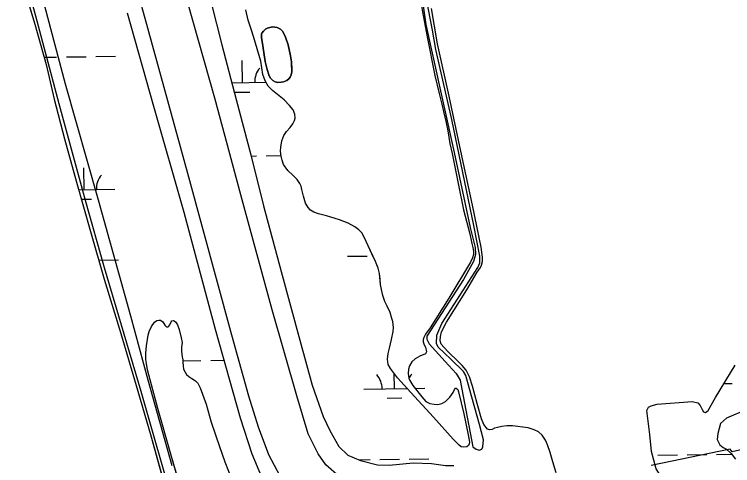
# Model space of a CAD drawing. Extents: x 3823584 to 3861785, y 301729 to 327625.
# Drawn here: x 3831419 to 3832593, y 322475 to 323212 of the extents above; entities that cross this region are included whole.
import ezdxf

# ---------------------------------------------------------------- set-up
doc = ezdxf.new("R2010")
doc.units = 0
for name, color, linetype in [('V-FLOD-BASE', 7, 'Continuous'), ('V-LEVE-TOET', 7, 'Continuous'), ('V-RIVR-JETY', 7, 'Continuous'), ('V-TOPO-SHOR', 7, 'Continuous'), ('V-WETL-SWMP', 7, 'Continuous')]:
    doc.layers.add(name, color=color, linetype=linetype)

msp = doc.modelspace()

# ---------------------------------------------------------------- linework, layer by layer
at = {"layer": 'V-FLOD-BASE'}
msp.add_lwpolyline([(3832692.4, 322520.8), (3832591.9, 322498.2), (3832589, 322502.5), (3832459.9, 322475.5)], dxfattribs=at)
at = {"layer": 'V-LEVE-TOET'}
for points in [[(3831575.5, 323411.7), (3831632.4, 323206.2), (3831702.5, 322953.2), (3831774.2, 322689.1), (3831801.7, 322589.7), (3831817.6, 322539), (3831834.7, 322493.9), (3831853.1, 322459)], [(3831950.8, 322457.4), (3831928.4, 322476.5), (3831915.5, 322494.8), (3831899.5, 322527.3), (3831880.8, 322589.5), (3831840.5, 322730), (3831791.7, 322909.4), (3831767.4, 322999.1), (3831746.8, 323075.5), (3831693.8, 323264.4)]]:
    msp.add_lwpolyline(points, dxfattribs=at)
at = {"layer": 'V-RIVR-JETY'}
for points in [[(3831682.5, 322400.6), (3831626.6, 322596.6), (3831566.8, 322798.5), (3831535.7, 322908.4), (3831495, 323058.3), (3831454.7, 323209.4), (3831419.4, 323338)], [(3832084.4, 323246.2), (3832091.7, 323196.2), (3832101.7, 323148.9), (3832138.1, 322986.9), (3832163.9, 322864.6), (3832172.1, 322831.6), (3832172.8, 322820.5), (3832169.6, 322809), (3832153.1, 322779.4), (3832093.5, 322686.9), (3832093.5, 322682.1), (3832097, 322674.2), (3832123, 322645.5), (3832141.2, 322625.9), (3832147.8, 322615.2), (3832150.5, 322600.2), (3832168.6, 322506.1), (3832173.8, 322502.1), (3832178.9, 322500.9), (3832183.3, 322502.1), (3832184.9, 322506), (3832185.7, 322517.5), (3832179.5, 322542.6), (3832163.2, 322601), (3832157, 322622.4), (3832153.1, 322629.2), (3832132.6, 322649.1), (3832112, 322669.1), (3832108.9, 322675.1), (3832109.4, 322688.5), (3832117.8, 322707.5), (3832176.7, 322799.2), (3832179.9, 322806.7), (3832179.9, 322817.8), (3832169.9, 322867.5), (3832134, 323040.6), (3832108.1, 323155), (3832102.7, 323186.8), (3832085.8, 323274.1)], [(3831677.4, 322475.1), (3831637.8, 322615.1), (3831609.9, 322719.8), (3831556.7, 322909), (3831503.2, 323098.3), (3831469.1, 323226)]]:
    msp.add_lwpolyline(points, dxfattribs=at)
at = {"layer": 'V-TOPO-SHOR'}
for points in [[(3831438.9, 323243.6), (3831453.1, 323196.5), (3831471.3, 323130.7), (3831484.6, 323074), (3831501.2, 323009.4), (3831521.1, 322938.7), (3831543.7, 322857.8), (3831566.2, 322780), (3831593.1, 322691.4), (3831618.5, 322606.1), (3831641.6, 322526.1), (3831671.8, 322419.2)], [(3832080.1, 323252.4), (3832087.2, 323210.9), (3832093.6, 323175.9), (3832106.1, 323112.9), (3832113.3, 323083.3), (3832117.9, 323066), (3832120.6, 323053.9), (3832124.3, 323038.2), (3832127.4, 323022.4), (3832130.9, 323001.4), (3832134.6, 322985.1), (3832144.9, 322933.6), (3832153.3, 322893.2), (3832163.4, 322853.8), (3832166.9, 322838.2), (3832168.5, 322831.8), (3832169.6, 322825.1), (3832169.4, 322820.1), (3832167.6, 322814.6), (3832164.4, 322807.9), (3832129.1, 322748.7), (3832098.8, 322700.7), (3832091, 322690), (3832088.2, 322684.5), (3832087.1, 322681.5), (3832087.1, 322677.5), (3832089, 322672.6), (3832090.9, 322668.7), (3832092.6, 322661.2), (3832091, 322658.3), (3832081.8, 322654), (3832074.2, 322649.8), (3832068.7, 322644.8), (3832065, 322638.6), (3832063.4, 322632.9), (3832062.6, 322626.1), (3832063.7, 322618.3), (3832065.2, 322614.4), (3832070.4, 322606.5), (3832085.2, 322587.8), (3832091.8, 322580.2), (3832098.2, 322576.9), (3832105.1, 322575.7), (3832111.3, 322575.5), (3832117.5, 322576.9), (3832123.5, 322580), (3832130.8, 322587.3), (3832136, 322595), (3832138.5, 322600), (3832140.2, 322602), (3832141.1, 322601.9), (3832143.8, 322599.9)], [(3832304.5, 322463.6), (3832298.9, 322481.6), (3832294.7, 322496.7), (3832290.4, 322509.3), (3832287, 322516.8), (3832281.6, 322525.3), (3832275.5, 322530.7), (3832268.4, 322533.8), (3832258.6, 322537.2), (3832233.3, 322540.6), (3832223.7, 322540.5), (3832215.7, 322539.4), (3832208.7, 322537.9), (3832203.9, 322536.4), (3832200.1, 322534.7), (3832195.7, 322534), (3832192.1, 322535.2), (3832186.4, 322542.4), (3832182.7, 322551.7), (3832175.6, 322576.8), (3832167.6, 322605), (3832162.9, 322620.7), (3832157.7, 322631.6), (3832151, 322638.8), (3832143.7, 322646.2), (3832128.6, 322660.9), (3832120.8, 322668.8), (3832116.9, 322673.8), (3832115.1, 322679.5), (3832115.3, 322686.3), (3832117.4, 322694), (3832125.6, 322710), (3832158.4, 322762.8), (3832175.2, 322791.2), (3832180.7, 322798.9), (3832182.5, 322802.6), (3832184.2, 322808.9), (3832184.2, 322815.8), (3832182.1, 322832.3), (3832167.6, 322900.7), (3832149, 322989.3), (3832129.6, 323079.1), (3832110.6, 323164.3), (3832100.6, 323222)], [(3831997.2, 322834.3), (3831991.1, 322848.7), (3831986.8, 322855.6), (3831982, 322860.5), (3831975.6, 322865.6), (3831964.7, 322871.7), (3831950.3, 322877), (3831929.1, 322883.2), (3831916.4, 322886.5), (3831908.5, 322889.5), (3831903.4, 322892.9), (3831899.5, 322896.9), (3831895, 322904.3), (3831891.7, 322915.4), (3831889.3, 322926.2), (3831887.7, 322931.7), (3831885.6, 322936.4), (3831881.2, 322943), (3831874.8, 322949.4), (3831866.3, 322957.5), (3831859.3, 322967.1), (3831857, 322974.1), (3831855.2, 322981), (3831854.4, 322989), (3831854.6, 322995.8), (3831856.2, 323006.1), (3831859.5, 323014.9), (3831863.9, 323021.2), (3831869.7, 323027.7), (3831874.3, 323033.5), (3831877.2, 323039.3), (3831878.1, 323043.2), (3831877.8, 323049.7), (3831874.9, 323056.4), (3831868.7, 323063.9), (3831859.9, 323072.8), (3831849.4, 323081.7), (3831841.2, 323088), (3831834.3, 323095.3), (3831829.4, 323104.1), (3831825.4, 323114.4), (3831822, 323136.1), (3831816.3, 323156.4), (3831811.7, 323170.7), (3831807.6, 323184.9), (3831801.5, 323203.1), (3831797.3, 323219.8)], [(3831872.1, 323134.9), (3831870.5, 323144.5), (3831866.7, 323162.5), (3831862.4, 323175), (3831858.2, 323184.4), (3831854.3, 323188.3), (3831848.7, 323191.2), (3831841.3, 323192), (3831834.8, 323190.5), (3831830.3, 323188.6), (3831826.3, 323185.1), (3831823.8, 323182), (3831823.2, 323179.9), (3831823.4, 323174.8), (3831825.2, 323160.9), (3831829.3, 323135.7), (3831832.3, 323122.6), (3831835.1, 323113.5), (3831837.5, 323108.9), (3831841.7, 323104.5), (3831845.4, 323102.4), (3831850, 323101.4), (3831855, 323101.6), (3831859.3, 323102.2), (3831864.5, 323104.5), (3831867.7, 323107), (3831870.1, 323110.1), (3831871.5, 323114), (3831872.6, 323118.5), (3831872.8, 323122.6), (3831872.4, 323129), (3831872.1, 323134.9)], [(3832143.8, 322599.9), (3832145.1, 322596.2), (3832153.9, 322560.2), (3832160.7, 322525.5), (3832162.7, 322513.6), (3832162.5, 322510.9), (3832161.3, 322508.3), (3832158.7, 322506.4), (3832153.6, 322505.4), (3832149.6, 322506.1), (3832145.8, 322508.7), (3832136.3, 322518.5), (3832104.2, 322554.7), (3832067.3, 322595.1), (3832045.1, 322619.1), (3832033.7, 322634.1), (3832030.3, 322640.8), (3832028.8, 322649.4), (3832029.8, 322658.4), (3832032.1, 322667.3), (3832035.6, 322681.7), (3832038.5, 322694.7), (3832038.8, 322700.8), (3832037.7, 322710.7), (3832036.3, 322716), (3832033.2, 322725.6), (3832028.7, 322736), (3832024.8, 322743.5), (3832021.6, 322753.1), (3832019.1, 322763.1), (3832017.4, 322771.1), (3832016.8, 322780.1), (3832016, 322789.4), (3832013.7, 322798), (3832009.5, 322809.1), (3832003.5, 322821.5), (3831997.2, 322834.3)], [(3831692.5, 322433.3), (3831675, 322494.4), (3831654, 322568.7), (3831636.9, 322631.9), (3831635.1, 322642.1), (3831634.2, 322648.8), (3831634, 322658.9), (3831635.1, 322671.2), (3831637.9, 322688.8), (3831639.6, 322694.7), (3831643.3, 322702.7), (3831648.5, 322709.7), (3831652.2, 322712.6), (3831655.6, 322713.3), (3831657.9, 322712.9), (3831661.9, 322710.4), (3831665.2, 322705.1), (3831667, 322703.1), (3831668.7, 322702.2), (3831670.6, 322702.4), (3831671.6, 322703.1), (3831673.4, 322705.4), (3831675.5, 322710.3), (3831676.9, 322712), (3831679.1, 322712.5), (3831680.7, 322712.1), (3831683.4, 322709.9), (3831685.7, 322705.6), (3831688.7, 322697.8), (3831691.9, 322684), (3831693.3, 322676.3), (3831692.5, 322668.9), (3831692.4, 322663.1), (3831692.9, 322656.7), (3831693.4, 322653), (3831694.5, 322648.3), (3831694.5, 322644.2), (3831694.9, 322638.3), (3831695.9, 322633.2), (3831698.2, 322628.1), (3831700.5, 322624.4), (3831704.5, 322621.2), (3831709.4, 322618), (3831715.2, 322613.8), (3831719.2, 322609.9), (3831722.8, 322602.3), (3831732.9, 322575.7), (3831740.9, 322546.7), (3831754.3, 322506.9), (3831763.3, 322481.8), (3831775.3, 322451.1)], [(3832467.8, 322470.4), (3832460.4, 322498.5), (3832457.6, 322526.2), (3832452.9, 322565.5), (3832455.5, 322570.7), (3832459.6, 322573.3), (3832469.4, 322575.6), (3832526.5, 322580.2), (3832535.9, 322578.1), (3832539.8, 322573.8), (3832543, 322567.4), (3832545.1, 322563.1), (3832548.7, 322562.4), (3832552.7, 322565.6), (3832565, 322586.8), (3832596.9, 322639.6)]]:
    msp.add_lwpolyline(points, dxfattribs=at)
at = {"layer": 'V-WETL-SWMP'}
for p, q in [((3831438.9, 323243.6), (3831453.1, 323196.5)), ((3832080.1, 323252.4), (3832087.2, 323210.9)), ((3831740.9, 323231.6), (3831758.3, 323162.7)), ((3832110.6, 323164.3), (3832100.6, 323222)), ((3831647.4, 323062.1), (3831604, 323214.6)), ((3831801.5, 323203.1), (3831797.3, 323219.8)), ((3832087.2, 323210.9), (3832093.6, 323175.9)), ((3831807.6, 323184.9), (3831801.5, 323203.1)), ((3831453.1, 323196.5), (3831471.3, 323130.7)), ((3831811.7, 323170.7), (3831807.6, 323184.9)), ((3832093.6, 323175.9), (3832106.1, 323112.9)), ((3831758.3, 323162.7), (3831781.9, 323073.6)), ((3831816.3, 323156.3), (3831811.7, 323170.7)), ((3832129.6, 323079.1), (3832110.6, 323164.3)), ((3831822, 323136.1), (3831816.3, 323156.3)), ((3831468.1, 323142.4), (3831488.5, 323142.7)), ((3831504.5, 323142.9), (3831536.5, 323143.4)), ((3831552.5, 323143.7), (3831584.5, 323144.2)), ((3831471.3, 323130.7), (3831484.6, 323074)), ((3831792, 323100.9), (3831791.5, 323136.9)), ((3831825.4, 323114.4), (3831822, 323136.1)), ((3831829.4, 323104.1), (3831825.4, 323114.4)), ((3831834.3, 323095.3), (3831829.4, 323104.1)), ((3832106.1, 323112.9), (3832113.3, 323083.3)), ((3831774.7, 323100.7), (3831830.8, 323101.5)), ((3831841.2, 323088), (3831834.3, 323095.3)), ((3831780.3, 323085.3), (3831804.3, 323085.7)), ((3831849.4, 323081.7), (3831841.2, 323088)), ((3831859.9, 323072.8), (3831849.4, 323081.7)), ((3832113.3, 323083.3), (3832117.9, 323066)), ((3831484.6, 323074), (3831501.2, 323009.4)), ((3831781.9, 323073.6), (3831805.9, 322983.3)), ((3831868.7, 323063.9), (3831859.9, 323072.8)), ((3832149, 322989.3), (3832129.6, 323079.1)), ((3831696.7, 322889.1), (3831647.4, 323062.1)), ((3831874.9, 323056.4), (3831868.7, 323063.9)), ((3831877.8, 323049.7), (3831874.9, 323056.4)), ((3832117.9, 323066), (3832120.6, 323053.9)), ((3831878.1, 323043.2), (3831877.8, 323049.7)), ((3832120.6, 323053.9), (3832124.3, 323038.2)), ((3831869.7, 323027.7), (3831874.3, 323033.5)), ((3831874.3, 323033.5), (3831877.2, 323039.3)), ((3831877.2, 323039.3), (3831878.1, 323043.2)), ((3832124.3, 323038.2), (3832127.4, 323022.4)), ((3831859.5, 323014.9), (3831863.9, 323021.2)), ((3831863.9, 323021.2), (3831869.7, 323027.7)), ((3832127.4, 323022.4), (3832130.9, 323001.4)), ((3831501.2, 323009.4), (3831521.1, 322938.7)), ((3831856.2, 323006.1), (3831859.5, 323014.9)), ((3831854.6, 322995.8), (3831856.2, 323006.1)), ((3832130.9, 323001.4), (3832134.6, 322985.1)), ((3831854.4, 322989), (3831854.6, 322995.8)), ((3831855.2, 322981), (3831854.4, 322989)), ((3832167.6, 322900.7), (3832149, 322989.3)), ((3831805.9, 322983.3), (3831826.4, 322899.8)), ((3831806.5, 322981.1), (3831815, 322981.2)), ((3831831, 322981.4), (3831855.1, 322981.8)), ((3831857, 322974.1), (3831855.2, 322981)), ((3831859.3, 322967.1), (3831857, 322974.1)), ((3832134.6, 322985.1), (3832144.9, 322933.6)), ((3831533.3, 322926.1), (3831532.7, 322962.1)), ((3831866.3, 322957.5), (3831859.3, 322967.1)), ((3831874.8, 322949.4), (3831866.3, 322957.5)), ((3831521.1, 322938.7), (3831543.7, 322857.8)), ((3831881.2, 322943), (3831874.8, 322949.4)), ((3831885.6, 322936.4), (3831881.2, 322943)), ((3831524.7, 322926), (3831583.3, 322926.9)), ((3831887.7, 322931.7), (3831885.6, 322936.4)), ((3831889.3, 322926.2), (3831887.7, 322931.7)), ((3832144.9, 322933.6), (3832153.3, 322893.2)), ((3831891.7, 322915.4), (3831889.3, 322926.2)), ((3831895, 322904.3), (3831891.7, 322915.4)), ((3831529, 322910.6), (3831545.5, 322910.9)), ((3831899.5, 322896.9), (3831895, 322904.3)), ((3831826.4, 322899.8), (3831855, 322792.5)), ((3831903.4, 322892.9), (3831899.5, 322896.9)), ((3831908.5, 322889.5), (3831903.4, 322892.9)), ((3832153.3, 322893.2), (3832163.4, 322853.8)), ((3832182.1, 322832.3), (3832167.6, 322900.7)), ((3831748.1, 322697.8), (3831696.7, 322889.1)), ((3831916.4, 322886.5), (3831908.5, 322889.5)), ((3831929.1, 322883.2), (3831916.4, 322886.5)), ((3831950.3, 322877), (3831929.1, 322883.2)), ((3831964.7, 322871.7), (3831950.3, 322877)), ((3831975.6, 322865.6), (3831964.7, 322871.7)), ((3831543.7, 322857.8), (3831566.2, 322780)), ((3831982, 322860.5), (3831975.6, 322865.6)), ((3831986.8, 322855.6), (3831982, 322860.5)), ((3831991.1, 322848.7), (3831986.8, 322855.6)), ((3831997.2, 322834.3), (3831991.1, 322848.7)), ((3832163.4, 322853.8), (3832166.9, 322838.2)), ((3832009.5, 322809.1), (3831997.2, 322834.3)), ((3832166.9, 322838.2), (3832168.5, 322831.8)), ((3832168.5, 322831.8), (3832169.6, 322825.1)), ((3832169.6, 322825.1), (3832169.4, 322820.1)), ((3832184.2, 322815.8), (3832182.1, 322832.3)), ((3831557.6, 322811), (3831589.6, 322811.5)), ((3831963.5, 322817.3), (3831995.5, 322817.8)), ((3832167.6, 322814.6), (3832164.4, 322807.9)), ((3832169.4, 322820.1), (3832167.6, 322814.6)), ((3832184.2, 322808.9), (3832184.2, 322815.8)), ((3832013.7, 322798), (3832009.5, 322809.1)), ((3832016, 322789.4), (3832013.7, 322798)), ((3832164.4, 322807.9), (3832129.1, 322748.7)), ((3832175.2, 322791.2), (3832180.7, 322798.9)), ((3832180.7, 322798.9), (3832182.5, 322802.6)), ((3832182.5, 322802.6), (3832184.2, 322808.9)), ((3831855, 322792.5), (3831885.6, 322680.1)), ((3832017.4, 322771.1), (3832016, 322789.4)), ((3832158.4, 322762.8), (3832175.2, 322791.2)), ((3831566.2, 322780), (3831593.1, 322691.4)), ((3832019.1, 322763.1), (3832017.4, 322771.1)), ((3832021.6, 322753.1), (3832019.1, 322763.1)), ((3832125.6, 322710), (3832158.4, 322762.8)), ((3832024.8, 322743.5), (3832021.6, 322753.1)), ((3832028.7, 322736), (3832024.8, 322743.5)), ((3832129.1, 322748.7), (3832098.8, 322700.7)), ((3832033.2, 322725.6), (3832028.7, 322736)), ((3832036.3, 322716), (3832033.2, 322725.6)), ((3832037.7, 322710.7), (3832036.3, 322716)), ((3831643.3, 322702.7), (3831648.5, 322709.7)), ((3831648.5, 322709.7), (3831652.2, 322712.6)), ((3831652.2, 322712.6), (3831655.6, 322713.3)), ((3831655.6, 322713.3), (3831657.9, 322712.9)), ((3831657.9, 322712.9), (3831661.9, 322710.4)), ((3831661.9, 322710.4), (3831665.2, 322705.1)), ((3831665.2, 322705.1), (3831667, 322703.1)), ((3831671.6, 322703.1), (3831673.4, 322705.4)), ((3831673.4, 322705.4), (3831675.5, 322710.3)), ((3831675.5, 322710.3), (3831676.9, 322712)), ((3831676.9, 322712), (3831679.1, 322712.5)), ((3831679.1, 322712.5), (3831680.7, 322712.1)), ((3831680.7, 322712.1), (3831683.4, 322709.9)), ((3831683.4, 322709.9), (3831685.7, 322705.6)), ((3831685.7, 322705.6), (3831688.7, 322697.8)), ((3832038.8, 322700.8), (3832037.7, 322710.7)), ((3832117.4, 322694), (3832125.6, 322710)), ((3831637.9, 322688.8), (3831639.6, 322694.7)), ((3831639.6, 322694.7), (3831643.3, 322702.7)), ((3831667, 322703.1), (3831668.7, 322702.2)), ((3831668.7, 322702.2), (3831670.6, 322702.4)), ((3831670.6, 322702.4), (3831671.6, 322703.1)), ((3831688.7, 322697.8), (3831691.9, 322684)), ((3831788.8, 322552.9), (3831748.1, 322697.8)), ((3832035.6, 322681.7), (3832038.5, 322694.7)), ((3832038.5, 322694.7), (3832038.8, 322700.8)), ((3832098.8, 322700.7), (3832091, 322690)), ((3832115.3, 322686.3), (3832117.4, 322694)), ((3831593.1, 322691.4), (3831618.5, 322606.1)), ((3831635.1, 322671.2), (3831637.9, 322688.8)), ((3831691.9, 322684), (3831693.3, 322676.3)), ((3832032.1, 322667.3), (3832035.6, 322681.7)), ((3832087.2, 322681.5), (3832087.1, 322677.5)), ((3832088.2, 322684.5), (3832087.2, 322681.5)), ((3832091, 322690), (3832088.2, 322684.5)), ((3832115.1, 322679.5), (3832115.3, 322686.3)), ((3831634, 322658.9), (3831635.1, 322671.2)), ((3831692.5, 322668.9), (3831692.4, 322663.1)), ((3831693.3, 322676.3), (3831692.5, 322668.9)), ((3831885.6, 322680.1), (3831905.8, 322606.8)), ((3832087.1, 322677.5), (3832089, 322672.6)), ((3832089, 322672.6), (3832090.9, 322668.7)), ((3832090.9, 322668.7), (3832092.6, 322661.2)), ((3832116.9, 322673.8), (3832115.1, 322679.5)), ((3832120.8, 322668.8), (3832116.9, 322673.8)), ((3832128.6, 322660.9), (3832120.8, 322668.8)), ((3831634.2, 322648.8), (3831634, 322658.9)), ((3831692.4, 322663.1), (3831692.9, 322656.7)), ((3832028.8, 322649.4), (3832029.8, 322658.4)), ((3832029.8, 322658.4), (3832032.1, 322667.3)), ((3832091, 322658.3), (3832081.8, 322654)), ((3832092.6, 322661.2), (3832091, 322658.3)), ((3832143.7, 322646.2), (3832128.6, 322660.9)), ((3831635.1, 322642.1), (3831634.2, 322648.8)), ((3831692.9, 322656.7), (3831693.4, 322653)), ((3831693.4, 322653), (3831694.5, 322648.3)), ((3831694.5, 322648.3), (3831694.5, 322644.2)), ((3831694.5, 322646.6), (3831724.2, 322647.1)), ((3831740.2, 322647.3), (3831762.2, 322647.7)), ((3832030.3, 322640.8), (3832028.8, 322649.4)), ((3832074.2, 322649.8), (3832068.7, 322644.8)), ((3832081.8, 322654), (3832074.2, 322649.8)), ((3832151, 322638.8), (3832143.7, 322646.2)), ((3831636.9, 322631.9), (3831635.1, 322642.1)), ((3831694.5, 322644.2), (3831694.9, 322638.3)), ((3831694.9, 322638.3), (3831695.9, 322633.2)), ((3832033.7, 322634.1), (3832030.3, 322640.8)), ((3832045.1, 322619.1), (3832033.7, 322634.1)), ((3832065, 322638.6), (3832063.4, 322632.9)), ((3832068.7, 322644.8), (3832065, 322638.6)), ((3832157.7, 322631.6), (3832151, 322638.8)), ((3831654, 322568.7), (3831636.9, 322631.9)), ((3831695.9, 322633.2), (3831698.2, 322628.1)), ((3831698.2, 322628.1), (3831700.5, 322624.4)), ((3831700.5, 322624.4), (3831704.5, 322621.2)), ((3832040.2, 322601.2), (3832039.9, 322626)), ((3832063.4, 322632.9), (3832062.6, 322626.1)), ((3832062.6, 322626.1), (3832063.7, 322618.3)), ((3832162.9, 322620.7), (3832157.7, 322631.6)), ((3831704.5, 322621.2), (3831709.4, 322618)), ((3831709.4, 322618), (3831715.2, 322613.8)), ((3831715.2, 322613.8), (3831719.2, 322609.9)), ((3832067.3, 322595.1), (3832045.1, 322619.1)), ((3832063.7, 322618.3), (3832065.2, 322614.4)), ((3832065.2, 322614.4), (3832070.4, 322606.5)), ((3832167.6, 322605), (3832162.9, 322620.7)), ((3831618.5, 322606.1), (3831641.6, 322526.1)), ((3831719.2, 322609.9), (3831722.8, 322602.3)), ((3831722.8, 322602.3), (3831732.9, 322575.7)), ((3831905.8, 322606.8), (3831924, 322555.7)), ((3831990.3, 322600.4), (3832061.3, 322601.5)), ((3832070.4, 322606.5), (3832085.2, 322587.8)), ((3832074.2, 322601.7), (3832090.2, 322602)), ((3832136, 322595), (3832138.5, 322600)), ((3832138.5, 322600), (3832140.2, 322602)), ((3832140.2, 322602), (3832141.1, 322601.9)), ((3832141.1, 322601.9), (3832143.9, 322599.9)), ((3832143.9, 322599.9), (3832145.1, 322596.2)), ((3832175.6, 322576.8), (3832167.6, 322605)), ((3832578.8, 322609.5), (3832592.1, 322609.7)), ((3832104.2, 322554.7), (3832067.3, 322595.1)), ((3832085.2, 322587.8), (3832091.8, 322580.2)), ((3832123.5, 322580), (3832130.8, 322587.3)), ((3832130.8, 322587.3), (3832136, 322595)), ((3832145.1, 322596.2), (3832153.9, 322560.2)), ((3831732.9, 322575.7), (3831740.9, 322546.7)), ((3832028.5, 322585.6), (3832052.5, 322586)), ((3832091.8, 322580.2), (3832098.2, 322576.9)), ((3832098.2, 322576.9), (3832105.1, 322575.7)), ((3832105.1, 322575.7), (3832111.3, 322575.5)), ((3832111.3, 322575.5), (3832117.5, 322576.9)), ((3832117.5, 322576.9), (3832123.5, 322580)), ((3832182.7, 322551.7), (3832175.6, 322576.8)), ((3831675, 322494.4), (3831654, 322568.7)), ((3831807.9, 322494.3), (3831788.8, 322552.9)), ((3831924, 322555.7), (3831934.6, 322532.7)), ((3832136.3, 322518.5), (3832104.2, 322554.7)), ((3832153.9, 322560.2), (3832160.7, 322525.5)), ((3832186.4, 322542.4), (3832182.7, 322551.7)), ((3831740.9, 322546.7), (3831754.3, 322506.9)), ((3832192.1, 322535.2), (3832186.4, 322542.4)), ((3832223.7, 322540.5), (3832215.7, 322539.4)), ((3832233.3, 322540.6), (3832223.7, 322540.5)), ((3832258.6, 322537.2), (3832233.3, 322540.6)), ((3831934.6, 322532.7), (3831949.5, 322506.5)), ((3832195.7, 322534), (3832192.1, 322535.2)), ((3832200.1, 322534.7), (3832195.7, 322534)), ((3832203.9, 322536.4), (3832200.1, 322534.7)), ((3832208.7, 322537.9), (3832203.9, 322536.4)), ((3832215.7, 322539.4), (3832208.7, 322537.9)), ((3832268.4, 322533.8), (3832258.6, 322537.2)), ((3832275.5, 322530.7), (3832268.4, 322533.8)), ((3832281.6, 322525.3), (3832275.5, 322530.7)), ((3831641.6, 322526.1), (3831671.8, 322419.2)), ((3832145.8, 322508.7), (3832136.3, 322518.5)), ((3832160.7, 322525.5), (3832162.7, 322513.6)), ((3832287, 322516.8), (3832281.6, 322525.3)), ((3832290.4, 322509.3), (3832287, 322516.8)), ((3831754.3, 322506.9), (3831763.4, 322481.8)), ((3831949.5, 322506.5), (3831964, 322492.6)), ((3832149.6, 322506.1), (3832145.8, 322508.7)), ((3832153.6, 322505.4), (3832149.6, 322506.1)), ((3832158.7, 322506.4), (3832153.6, 322505.4)), ((3832161.3, 322508.3), (3832158.7, 322506.4)), ((3832162.5, 322510.9), (3832161.3, 322508.3)), ((3832162.7, 322513.6), (3832162.5, 322510.9)), ((3832294.7, 322496.7), (3832290.4, 322509.3)), ((3831692.5, 322433.3), (3831675, 322494.4)), ((3831823.5, 322456.7), (3831807.9, 322494.3)), ((3831964, 322492.6), (3831984.9, 322483.8)), ((3832298.9, 322481.6), (3832294.7, 322496.7)), ((3832470.5, 322492.4), (3832502.5, 322492.9)), ((3832518.5, 322493.1), (3832550.5, 322493.6)), ((3832566.5, 322493.9), (3832591.3, 322494.3)), ((3831763.4, 322481.8), (3831775.3, 322451.1)), ((3831982.4, 322484.9), (3832000.6, 322485.2)), ((3831984.9, 322483.8), (3832012.5, 322476.9)), ((3832016.6, 322485.4), (3832048.6, 322485.9)), ((3832064.6, 322486.1), (3832096.6, 322486.6)), ((3832304.5, 322463.6), (3832298.9, 322481.6)), ((3832012.5, 322476.9), (3832031.9, 322476.4)), ((3832031.9, 322476.4), (3832070.7, 322480.1)), ((3832070.7, 322480.1), (3832101.1, 322479.2)), ((3832101.1, 322479.2), (3832124, 322475.5)), ((3832124, 322475.5), (3832137.1, 322475.4))]:
    msp.add_line(p, q, dxfattribs=at)
msp.add_lwpolyline([(3831872.1, 323134.9), (3831872.8, 323122.6), (3831872.6, 323118.5), (3831871.5, 323114), (3831870.1, 323110.1), (3831867.7, 323107), (3831864.5, 323104.5), (3831859.3, 323102.2), (3831855, 323101.6), (3831850, 323101.4), (3831845.4, 323102.4), (3831841.7, 323104.5), (3831837.5, 323108.9), (3831835.1, 323113.5), (3831832.3, 323122.6), (3831829.3, 323135.7), (3831825.2, 323160.9), (3831823.4, 323174.8), (3831823.2, 323179.9), (3831823.8, 323182), (3831826.3, 323185.1), (3831830.3, 323188.6), (3831834.8, 323190.5), (3831841.3, 323192), (3831848.7, 323191.2), (3831854.3, 323188.3), (3831858.2, 323184.3), (3831862.4, 323175), (3831866.7, 323162.5), (3831870.5, 323144.5)], close=True, dxfattribs=at)
for points in [[(3832602.9, 322256.6), (3832579, 322345.6), (3832567.5, 322376.4), (3832561.6, 322383.9), (3832548.6, 322395.6), (3832532.3, 322411.7), (3832497.6, 322438.8), (3832474.5, 322459.9), (3832467.8, 322470.4), (3832460.4, 322498.5), (3832457.6, 322526.2), (3832452.9, 322565.5), (3832455.5, 322570.7), (3832459.6, 322573.3), (3832469.4, 322575.6), (3832526.5, 322580.2), (3832535.9, 322578.1), (3832539.8, 322573.8), (3832543, 322567.4), (3832545.1, 322563.1), (3832548.7, 322562.4), (3832552.7, 322565.6), (3832565, 322586.8), (3832596.9, 322639.6)], [(3832615.9, 322567.1), (3832583, 322553), (3832573, 322544), (3832568.6, 322528.2), (3832567.7, 322518), (3832572, 322509.2), (3832577.5, 322505.2), (3832582.7, 322502.1), (3832590.5, 322495.3), (3832597.6, 322486.2)]]:
    msp.add_lwpolyline(points, dxfattribs=at)
for centre, start, end in [((3831847.3, 323102.3), 140.1115, 181.6552), ((3831588.5, 322927.4), 140.1115, 181.6552), ((3831985, 322600.8), 0.1115, 41.6552), ((3832095.5, 322602.5), 140.1115, 154.0051), ((3832095.5, 322602.5), 179.6945, 181.6552)]:
    msp.add_arc(centre, 35.2, start, end, dxfattribs=at)

doc.saveas('drawing.dxf')
